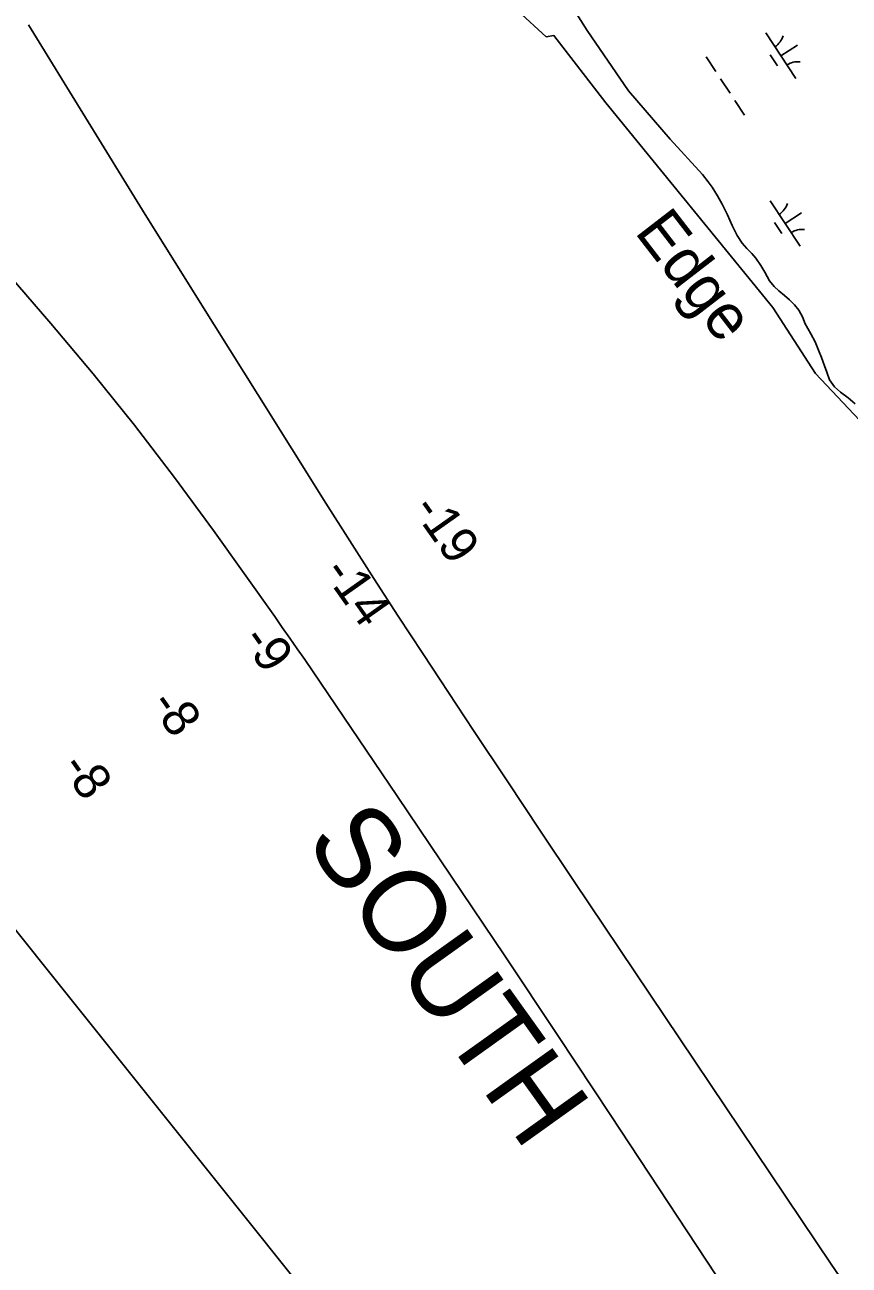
# Model space of a CAD drawing. Extents: x 3945642 to 3966284, y 206476 to 228921.
# Drawn here: x 3955963 to 3956719, y 217128 to 218265 of the extents above; entities that cross this region are included whole.
import ezdxf

# ---------------------------------------------------------------- set-up
doc = ezdxf.new("R2010")
doc.units = 0
for name, color, linetype in [('V-RIVR-EDGE', 7, 'Continuous'), ('V-RIVR-IDEN', 7, 'Continuous'), ('V-RIVR-RANG', 7, 'Continuous'), ('V-TOPO-DPTH', 7, 'Continuous'), ('V-TOPO-MINR', 7, 'Continuous'), ('V-WETL-SWMP', 7, 'Continuous')]:
    doc.layers.add(name, color=color, linetype=linetype)

msp = doc.modelspace()

# ---------------------------------------------------------------- linework, layer by layer
at = {"layer": 'V-RIVR-EDGE'}
msp.add_lwpolyline([(3956415.2, 218277.5), (3956441.3, 218253.8), (3956448.4, 218255), (3956495.9, 218193.2), (3956649.1, 218005.7), (3956688.2, 217945.1), (3956728.6, 217902.4)], dxfattribs=at)
at = {"layer": 'V-TOPO-DPTH'}
msp.add_line((3957463.9, 215548.9), (3955413.9, 218111.3), dxfattribs=at)
msp.add_lwpolyline([(3955413.9, 218111.3), (3955750.2, 218245), (3955757.9, 218243.7), (3955765.8, 218240.3), (3955773.4, 218234.6), (3955780.7, 218228.5), (3955787.6, 218221.8), (3955794.1, 218214.8), (3955987.2, 217991), (3956026, 217944.8), (3956063.9, 217897.8), (3956100.5, 217849.8), (3956136.2, 217801.2), (3956192.4, 217722.4), (3956199.4, 217712.5), (3956206.2, 217702.7), (3956213.1, 217692.8), (3956219.9, 217682.9), (3956305.1, 217557.3), (3956354.3, 217484.5), (3956403.3, 217411.5), (3956452, 217338.4), (3956500.5, 217265.1), (3956614.5, 217092.2)], dxfattribs=at)
at = {"layer": 'V-TOPO-MINR'}
for points in [[(3955966.9, 218264.9), (3956019, 218179.9), (3956071.3, 218095), (3956124, 218010.3), (3956176.9, 217925.8), (3956239.4, 217826.2), (3956261.3, 217791.7), (3956283.4, 217757.2), (3956305.6, 217722.8), (3956328.1, 217688.6), (3956344.1, 217664.3), (3956374.7, 217618), (3956405.4, 217571.8), (3956436.2, 217525.6), (3956467, 217479.5), (3956702.4, 217128.9), (3956714.3, 217111.3)], [(3955413.9, 218111.3), (3955750.2, 218245), (3955757.9, 218243.7), (3955765.8, 218240.3), (3955773.4, 218234.6), (3955780.7, 218228.5), (3955787.6, 218221.8), (3955794.1, 218214.8), (3955987.2, 217991), (3956026, 217944.8), (3956063.9, 217897.8), (3956100.5, 217849.8), (3956136.2, 217801.2), (3956192.4, 217722.4), (3956199.4, 217712.5), (3956206.2, 217702.7), (3956213.1, 217692.8), (3956219.9, 217682.9), (3956305.1, 217557.3), (3956354.3, 217484.5), (3956403.3, 217411.5), (3956452, 217338.4), (3956500.5, 217265.1), (3956614.5, 217092.2)]]:
    msp.add_lwpolyline(points, dxfattribs=at)
at = {"layer": 'V-WETL-SWMP'}
for p, q in [((3956467.3, 218278), (3956478.9, 218259.6)), ((3956478.9, 218259.6), (3956516.8, 218204.2)), ((3956642.7, 218257.3), (3956670.1, 218215.5)), ((3956656.4, 218236.4), (3956671.5, 218246.2)), ((3956588, 218235.4), (3956596.8, 218222.1)), ((3956646.7, 218237.2), (3956653.3, 218227.1)), ((3956601.2, 218215.4), (3956610, 218202)), ((3956516.8, 218204.2), (3956554.9, 218160)), ((3956614.3, 218195.3), (3956623.1, 218181.9)), ((3956554.9, 218160), (3956584.5, 218127.5)), ((3956584.5, 218127.5), (3956589.7, 218120.9)), ((3956589.7, 218120.9), (3956593.4, 218116)), ((3956593.4, 218116), (3956598.3, 218108)), ((3956598.3, 218108), (3956602.5, 218100.4)), ((3956602.5, 218100.4), (3956607.6, 218090.5)), ((3956646.7, 218103.6), (3956674.1, 218061.8)), ((3956607.6, 218090.5), (3956611.9, 218080.9)), ((3956660.4, 218082.7), (3956675.4, 218092.5)), ((3956611.9, 218080.9), (3956616.4, 218071.7)), ((3956650.6, 218083.5), (3956657.2, 218073.4)), ((3956616.4, 218071.7), (3956620.9, 218064.5)), ((3956620.9, 218064.5), (3956625.2, 218059.7)), ((3956625.2, 218059.7), (3956629.7, 218055.3)), ((3956629.7, 218055.3), (3956633.5, 218051)), ((3956633.5, 218051), (3956638, 218044.3)), ((3956638, 218044.3), (3956641.7, 218038)), ((3956641.7, 218038), (3956646.1, 218030.2)), ((3956646.1, 218030.2), (3956650.2, 218024.9)), ((3956650.2, 218024.9), (3956654.5, 218021)), ((3956654.5, 218021), (3956659.7, 218016.8)), ((3956659.7, 218016.8), (3956664.2, 218012.8)), ((3956664.2, 218012.8), (3956669, 218008.1)), ((3956669, 218008.1), (3956673, 218003.3)), ((3956673, 218003.3), (3956676.5, 217996.5)), ((3956676.5, 217996.5), (3956678.5, 217991.3)), ((3956678.5, 217991.3), (3956684, 217981.6)), ((3956684, 217981.6), (3956687.8, 217974.3)), ((3956687.8, 217974.3), (3956691, 217966.5)), ((3956691, 217966.5), (3956693.7, 217959.9)), ((3956693.7, 217959.9), (3956696.5, 217952.2)), ((3956696.5, 217952.2), (3956698.5, 217946.3)), ((3956698.5, 217946.3), (3956701, 217939.5)), ((3956701, 217939.5), (3956705.4, 217933.1)), ((3956705.4, 217933.1), (3956711.1, 217928)), ((3956711.1, 217928), (3956718, 217922.9)), ((3956718, 217922.9), (3956724.4, 217917.4))]:
    msp.add_line(p, q, dxfattribs=at)
for centre, start, end in [((3956641.5, 218259.6), 302.4575, 344.0011), ((3956671.8, 218213.4), 82.4574, 124.0011), ((3956645.4, 218105.9), 302.4575, 344.0011), ((3956675.7, 218059.7), 82.4574, 124.0011)]:
    msp.add_arc(centre, 17.6, start, end, dxfattribs=at)

# ---------------------------------------------------------------- texts
at = {"layer": 'V-RIVR-IDEN'}
for s, height, rotation, p in [('Edge', 42, 307.6521, (3956521.6, 218074.8)), ('SOUTH', 75, 305.5683, (3956219.2, 217516.5))]:
    msp.add_text(s, height=height, rotation=rotation, dxfattribs=at).set_placement(p)
at = {"layer": 'V-RIVR-RANG'}
for s, p in [('-19', (3956317.6, 217820.8)), ('-14', (3956235.9, 217763.1)), ('-9', (3956161.3, 217700.9)), ('-8', (3956077, 217641.9)), ('-8', (3955995.4, 217584.2))]:
    msp.add_text(s, height=33.5, rotation=305.2405, dxfattribs=at).set_placement(p)

doc.saveas('drawing.dxf')
